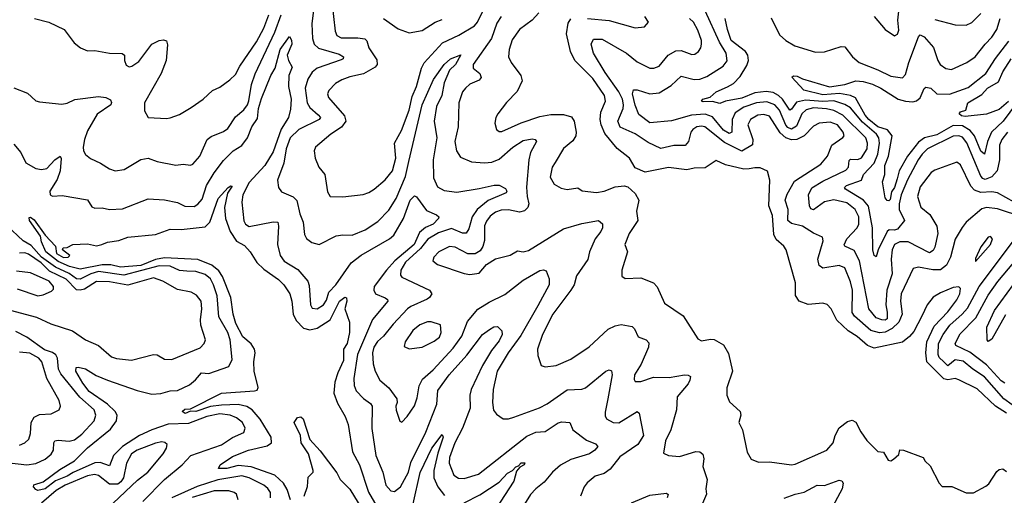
# Model space of a CAD drawing. Extents: x 1552033 to 1694788, y 811965 to 917215.
# Tile 295 of 632: x 1595156 to 1600512, y 903039 to 905628. Entities that reach past the tile are written whole.
import ezdxf

# ---------------------------------------------------------------- set-up
doc = ezdxf.new("R2010")
doc.units = 0

msp = doc.modelspace()

# ---------------------------------------------------------------- linework, layer by layer
at = {"layer": '0CON20XD'}
for points in [[(1596853.9, 905725), (1596872.2, 905565), (1596882, 905542), (1596905, 905529.4), (1596995, 905529.5), (1597033.4, 905523.4), (1597045, 905512.9), (1597055, 905474.3), (1597098.9, 905408.9), (1597100.8, 905385), (1597090.9, 905369.1), (1597026.3, 905333.7), (1596952.4, 905317.6), (1596909.6, 905300.4), (1596875, 905280), (1596837.9, 905242.1), (1596830.9, 905225), (1596835.5, 905205), (1596923.7, 905105), (1596930, 905075), (1596907.5, 905042.5), (1596849.5, 905005), (1596766.2, 904935), (1596758, 904915), (1596764.3, 904875), (1596784.5, 904824.5), (1596816.9, 904785), (1596831.2, 904691.2), (1596845, 904666), (1596915, 904663.8), (1597025, 904677.1), (1597055, 904686.5), (1597085, 904705.5), (1597145, 904756.4), (1597185.2, 904804.8), (1597202.5, 904875), (1597194.8, 904955), (1597215, 904992.5), (1597234.1, 905025), (1597274.8, 905135.2), (1597290.7, 905209.3), (1597315.6, 905265), (1597342, 905365), (1597356.9, 905393.1), (1597457.1, 905502.9), (1597545, 905544.2), (1597630, 905595), (1597646.1, 905615), (1597678.6, 905681.4)], [(1595125, 905257.5), (1595198.3, 905228.3), (1595245, 905186.7), (1595265, 905180), (1595385, 905168.8), (1595415, 905173.8), (1595455.6, 905194.4), (1595585, 905210.4), (1595625, 905204.4), (1595651.1, 905191.1), (1595656.7, 905176.7), (1595651.9, 905165), (1595577.1, 905112.9), (1595525, 905023.1), (1595508.4, 904975), (1595502.3, 904935), (1595504, 904914), (1595514.6, 904894.6), (1595542.4, 904872.4), (1595596.9, 904846.9), (1595645, 904815.6), (1595675, 904805.6), (1595725, 904813.3), (1595815, 904867.1), (1595855, 904874.4), (1595905, 904856.5), (1596005, 904836.9), (1596045, 904841.4), (1596085, 904835.7), (1596098.3, 904841.7), (1596135.7, 904884.3), (1596175.6, 904975), (1596197.3, 904992.7), (1596265, 905019.5), (1596288.6, 905035), (1596331.2, 905098.8), (1596375, 905137.3), (1596395, 905164.4), (1596403.6, 905186.4), (1596417.3, 905275), (1596437.5, 905332.5), (1596545, 905560.8), (1596579.3, 905655)], [(1595237.5, 905635), (1595315, 905614.2), (1595398.8, 905575), (1595452.6, 905502.6), (1595486.7, 905475), (1595525, 905458), (1595565, 905460.8), (1595645, 905446.7), (1595713.3, 905443.3), (1595726, 905435), (1595726, 905405), (1595735, 905380), (1595752.3, 905372.3), (1595766.2, 905375), (1595805, 905400.6), (1595875.8, 905495), (1595915, 905515.6), (1595938.6, 905518.6), (1595955, 905513.3), (1595960.8, 905490.8), (1595953.9, 905405), (1595925.9, 905335), (1595835.4, 905174.6), (1595835, 905132.5), (1595855.7, 905095.7), (1595955, 905090), (1595975.5, 905094.5), (1596025, 905111.9), (1596089.5, 905150.5), (1596155.4, 905194.6), (1596205, 905241.9), (1596245, 905260.9), (1596300.1, 905299.9), (1596329.8, 905330.3), (1596353.3, 905375), (1596445, 905506.9), (1596485, 905581.2), (1596511.7, 905655)], [(1596756.8, 905695), (1596744.8, 905605), (1596748.4, 905525), (1596759.2, 905495), (1596782.7, 905472.7), (1596895, 905439.7), (1596917.8, 905425), (1596916.7, 905415), (1596905, 905408.8), (1596775, 905364.7), (1596747.6, 905342.4), (1596723.2, 905305), (1596708.9, 905255), (1596720, 905175), (1596735, 905150.6), (1596780.9, 905110.9), (1596792.5, 905095), (1596786, 905085), (1596675, 905030.4), (1596627.7, 904985), (1596605.8, 904925), (1596593, 904847), (1596559.6, 904755), (1596564.2, 904714.2), (1596580.3, 904690.3), (1596645, 904664.5), (1596664.7, 904644.7), (1596680.6, 904570.6), (1596697.9, 904525), (1596705, 904458.8), (1596716.9, 904436.9), (1596745, 904414.4), (1596785, 904404.4), (1596878.3, 904451.7), (1596915, 904457.5), (1596965, 904455.6), (1597035, 904483.8), (1597105, 904530), (1597165, 904591.2), (1597205.2, 904655), (1597254.9, 904775), (1597274.2, 904855.8), (1597346.1, 905163.9), (1597407.8, 905302.2), (1597464.7, 905385), (1597500.6, 905415), (1597556.7, 905436.7), (1597527.1, 905385), (1597495, 905353.1), (1597465.9, 905284.1), (1597453, 905215), (1597424.2, 905155), (1597411.9, 905075), (1597425.9, 904985), (1597406.5, 904865), (1597407.8, 904767.8), (1597429.1, 904719.1), (1597465, 904697.7), (1597535, 904689.7), (1597655, 904710), (1597737.3, 904727.3), (1597765, 904727.3), (1597799.6, 904709.6), (1597806.4, 904695), (1597802.2, 904685), (1597705, 904643.1), (1597645, 904595.2), (1597618.3, 904555), (1597600.2, 904489.8), (1597585, 904465.3), (1597565, 904465.2), (1597505, 904491.5), (1597435, 904467.8), (1597376.3, 904433.7), (1597336.7, 904383.2), (1597255, 904308.4), (1597230.5, 904265), (1597227.9, 904237.9), (1597235, 904225.6), (1597385, 904156.1), (1597398.2, 904135), (1597385.5, 904115), (1597372.9, 904107.1), (1597285, 904067.7), (1597266.7, 904053.3), (1597188.7, 903971.3), (1597135.2, 903904.8), (1597103.5, 903876.5), (1597083.6, 903845), (1597076.5, 903815), (1597078.4, 903755), (1597089.3, 903715), (1597115, 903665.6), (1597165, 903624.4), (1597207.9, 903565), (1597210, 903545), (1597201.8, 903525), (1597205, 903502.5), (1597225, 903442.5), (1597235, 903437.5), (1597265, 903468.8), (1597305, 903526), (1597319.5, 903570.5), (1597329.7, 903635), (1597348.5, 903671.5), (1597405, 903722), (1597515, 903840.9), (1597561.9, 903905), (1597591.9, 903985), (1597648.3, 904051.7), (1597709.8, 904090.2), (1597795, 904132), (1597895, 904210.3), (1597985, 904261.9), (1598005, 904265.7), (1598020.3, 904260.3), (1598037.4, 904217.4), (1598037.5, 904185), (1597975, 904071.1), (1597881.8, 903908.2), (1597813.3, 903815), (1597754.1, 903715), (1597732.9, 903615), (1597728.6, 903545), (1597733.2, 903503.2), (1597750.3, 903480.3), (1597785.9, 903455.9), (1597815, 903455.7), (1597845, 903464.4), (1597984, 903516), (1598025, 903537.5), (1598135, 903613.8), (1598215, 903617.5), (1598235, 903624.4), (1598345, 903715.6), (1598362.7, 903722.7), (1598376.2, 903716.2), (1598380, 903695), (1598356, 903564), (1598342.1, 903492.1), (1598341.8, 903471.8), (1598349.2, 903455), (1598385, 903435.5), (1598415, 903433.8), (1598515.6, 903495.6), (1598525.4, 903485.4), (1598550, 903365), (1598518.8, 903315), (1598421.7, 903248.3), (1598369.4, 903180.6), (1598335, 903158.5), (1598287.5, 903142.5), (1598243.6, 903106.4), (1598227.1, 903085), (1598207.1, 903035)], [(1597980.6, 905665), (1597943.3, 905625), (1597874.5, 905575), (1597835, 905518.8), (1597818.5, 905465), (1597815.7, 905425), (1597830.6, 905395), (1597881.9, 905325), (1597889.2, 905295), (1597862.6, 905237.4), (1597805, 905177.5), (1597758.1, 905115), (1597746.7, 905095), (1597741.1, 905065), (1597750.9, 905030.9), (1597765, 905020), (1597778.8, 905018.8), (1597885, 905067.3), (1597985, 905101.6), (1598045, 905111.8), (1598115, 905112.1), (1598158.9, 905098.9), (1598173.5, 905075), (1598183.6, 905015), (1598181.5, 904995), (1598165, 904968.6), (1598115, 904927.1), (1598068.5, 904851.5), (1598053.5, 904825), (1598041.3, 904771.3), (1598063, 904733), (1598101.3, 904711.3), (1598134.5, 904704.5), (1598192.5, 904712.5), (1598215.8, 904695.8), (1598295, 904687.5), (1598335, 904694.5), (1598395, 904717.5), (1598445, 904723.3), (1598465, 904717.8), (1598505, 904682.3), (1598524.7, 904645), (1598512.2, 904585), (1598518.5, 904535), (1598472.2, 904465), (1598448.1, 904405), (1598462.2, 904365), (1598431.9, 904265), (1598431.9, 904231.9), (1598449.5, 904219.5), (1598535, 904222.9), (1598605, 904195.6), (1598624.6, 904174.6), (1598664.5, 904084.5), (1598765.3, 904015.3), (1598845, 903890), (1598865, 903879.2), (1598915, 903889.2), (1598935, 903887.5), (1598985, 903858), (1599011.9, 903811.9), (1599033.6, 903715), (1599003.8, 903625), (1599003.3, 903585), (1599018.5, 903548.5), (1599076, 903495), (1599079.2, 903475), (1599068.8, 903435), (1599088.8, 903395), (1599113.6, 903273.6), (1599135.6, 903235.6), (1599175, 903220), (1599235, 903220.5), (1599355, 903204.2), (1599375, 903208.6), (1599548, 903285), (1599581.1, 903325), (1599592.1, 903365), (1599614, 903406), (1599658.9, 903441.1), (1599685, 903448.9), (1599705, 903438), (1599731.8, 903385), (1599765, 903337.5), (1599825, 903277.5), (1599855, 903273.3), (1599881.2, 903231.2), (1599895, 903226.7), (1599910, 903235), (1599938, 903262), (1599943.8, 903286.2), (1599965, 903285.6), (1600072, 903245), (1600082, 903225), (1600108.9, 903198.9), (1600158.8, 903105), (1600175, 903087.8), (1600227.4, 903087.4), (1600305, 903052.5), (1600345, 903053.1), (1600411.5, 903088.5), (1600427.7, 903102.3), (1600471.8, 903168.2), (1600485, 903179.6), (1600505, 903184), (1600525, 903168.2)], [(1600565.6, 904635.6), (1600475, 904686.2), (1600445, 904691.5), (1600385, 904687.3), (1600349.5, 904699.5), (1600331.2, 904721.2), (1600275, 904838.6), (1600255, 904853.1), (1600135, 904809.5), (1600115, 904795.5), (1600055, 904718.1), (1600039.6, 904665), (1600057.9, 904607.9), (1600106.9, 904566.9), (1600144.8, 904504.8), (1600150.7, 904465), (1600135, 904390), (1600125, 904371.1), (1600105, 904359.6), (1599989.5, 904419.5), (1599945, 904419), (1599915, 904403.8), (1599902.7, 904375), (1599897.5, 904325), (1599902.8, 904245), (1599873, 904155), (1599868.8, 904075), (1599875.8, 904035.8), (1599875, 903999.4), (1599865, 903992.8), (1599845.9, 903994.1), (1599815, 904005.3), (1599775.3, 904055), (1599725.6, 904315), (1599695, 904371.1), (1599645, 904394.5), (1599641.7, 904401.7), (1599655.3, 904435), (1599711.6, 904495), (1599721.9, 904515), (1599721, 904555), (1599701.4, 904595), (1599655, 904630.4), (1599585, 904648), (1599533.8, 904636.2), (1599475, 904593.5), (1599459.3, 904599.3), (1599453.3, 904615), (1599447.3, 904675), (1599465, 904712.7), (1599525, 904749.4), (1599650.5, 904809.5), (1599664.2, 904825), (1599668.3, 904861.8), (1599675, 904869.6), (1599715, 904866.2), (1599735, 904875.3), (1599766.7, 904925), (1599768.8, 904955), (1599758.5, 904985), (1599635, 905108.8), (1599585, 905134.2), (1599545, 905142.7), (1599475, 905148.4), (1599435, 905137.5), (1599411.7, 905115), (1599382, 905048), (1599355, 905033), (1599335, 905041.5), (1599324.2, 905054.3), (1599290.3, 905135), (1599265, 905163.8), (1599220.6, 905180.6), (1599164.3, 905175.7), (1599095, 905152.4), (1599048.7, 905121.3), (1599033, 905085), (1599029.6, 905015), (1599015, 905008.1), (1598985, 905026.3), (1598925, 905098.6), (1598885, 905113), (1598811.4, 905108.6), (1598702.4, 905077.6), (1598585, 905066), (1598525, 905111.5), (1598505, 905162.5), (1598490.4, 905225), (1598495, 905245.8), (1598515, 905246.4), (1598585, 905225.2), (1598635, 905230.7), (1598701, 905269), (1598755, 905320.6), (1598825, 905301.9), (1598856.2, 905305), (1598895, 905318.7), (1598982.5, 905375), (1599005.3, 905404.7), (1598998.8, 905445), (1598962.8, 905505), (1598885, 905675.9)], [(1599804.2, 905645), (1599864.1, 905574.1), (1599915, 905540), (1599930.7, 905549.3), (1599938.5, 905571.5), (1599933.5, 905625), (1599938.9, 905675)], [(1600135, 905629.1), (1600245, 905599.5), (1600305, 905599.1), (1600336.4, 905613.6), (1600385, 905662.5)], [(1597135, 905634.3), (1597215, 905578.6), (1597275, 905557.1), (1597345, 905569.2), (1597415.9, 905614.1), (1597455, 905628.2)], [(1597774.7, 905645), (1597751.5, 905608.5), (1597722.8, 905525), (1597622.7, 905385), (1597623.4, 905363.4), (1597659.1, 905335), (1597666.4, 905313.6), (1597655, 905298.8), (1597605, 905277.3), (1597581.1, 905255)], [(1600525, 903487), (1600465.1, 903525.1), (1600365, 903618.9), (1600265, 903668), (1600245, 903674.7), (1600205, 903668), (1600183.1, 903673.1), (1600091.3, 903765), (1600084.8, 903815), (1600090.4, 903875), (1600130.7, 903959.3), (1600205, 904037.1), (1600255, 904103.6), (1600270.4, 904135), (1600274, 904165), (1600265, 904174), (1600235, 904170), (1600165, 904141.2), (1600125, 904117.1), (1600092.3, 904075), (1600063.8, 904015), (1600020, 903930), (1599997.1, 903902.9), (1599957.9, 903872.1), (1599805, 903840), (1599767.9, 903855), (1599712.7, 903902.7), (1599663.8, 903933.8), (1599602.1, 903992.1), (1599570.8, 904055), (1599548.3, 904078.3), (1599525, 904085.8), (1599445, 904077.8), (1599397.5, 904095), (1599377.2, 904127.2), (1599376.4, 904196.4), (1599326.4, 904375), (1599313.1, 904395), (1599271, 904431), (1599259, 904459), (1599251.6, 904561.6), (1599231.2, 904615), (1599236.9, 904755), (1599224.1, 904804.1), (1599185, 904821.5), (1599155, 904822.5), (1599124.7, 904815.3), (1599095, 904814.6), (1598995, 904837.3), (1598945, 904861.1), (1598885, 904822.3), (1598825, 904819.1), (1598785, 904810), (1598685, 904823.5), (1598558, 904798), (1598505, 904822.2), (1598473.3, 904875), (1598407.2, 904927.2), (1598339.4, 905009.4), (1598319.6, 905055), (1598314.4, 905085), (1598318.2, 905125), (1598342.5, 905185), (1598338.2, 905215), (1598275, 905308.2), (1598176.2, 905405), (1598152.5, 905455), (1598131.4, 905551.4), (1598140, 905610), (1598155, 905631.8)], [(1598245.9, 905634.1), (1598363.2, 905623.2), (1598505, 905583.3), (1598555, 905588.8), (1598576.7, 905615), (1598556.2, 905645)], [(1600612.7, 904552.8), (1600475, 904599.3), (1600415, 904605.2), (1600390.7, 904599.3), (1600304.5, 904525.5), (1600282.7, 904497.3), (1600245, 904432.5), (1600220, 904335), (1600197.6, 904292.4), (1600165, 904267.1), (1600124.2, 904265.8), (1600045, 904281.5), (1600016.4, 904273.6), (1599951.9, 904135), (1599948.6, 904095), (1599956.2, 904025), (1599938.3, 903981.7), (1599902.2, 903947.8), (1599865, 903928), (1599834, 903924), (1599787, 903937), (1599697.8, 904015), (1599684.6, 904034.6), (1599686.5, 904155), (1599675, 904201.4), (1599645, 904277.3), (1599615, 904289.7), (1599525.4, 904275.4), (1599505, 904289.2), (1599498.9, 904325), (1599526.5, 904425), (1599524.3, 904444.3), (1599475, 904466.5), (1599415, 904503.7), (1599355, 904519.3), (1599334.5, 904534.5), (1599337, 904595), (1599321, 904645), (1599331, 904679), (1599371.7, 904748.3), (1599515, 904840.9), (1599550, 904885), (1599574.2, 904945.7), (1599635, 904986), (1599640.6, 904995), (1599635.4, 905015), (1599605, 905055.7), (1599565, 905070.9), (1599505, 905064.1), (1599475, 905048.2), (1599423.5, 904996.5), (1599383.4, 904976.6), (1599355, 904973.2), (1599324.4, 904984.4), (1599292.4, 905012.4), (1599235, 905102.2), (1599205, 905111.6), (1599171.8, 905108.2), (1599132.3, 905085), (1599116.5, 905055), (1599143.8, 904975), (1599142.7, 904947.3), (1599085, 904911.6), (1598990, 904960), (1598884.1, 905044.1), (1598865, 905049), (1598840, 905045), (1598818.8, 905031.2), (1598806.9, 905015), (1598795.3, 904965), (1598777.3, 904942.7), (1598715, 904943.9), (1598645, 904927.5), (1598575, 904959.1), (1598505, 905007.2), (1598422.8, 905042.8), (1598411.1, 905075), (1598439.2, 905145), (1598441.7, 905165), (1598435.2, 905195), (1598415, 905235.3), (1598341.1, 905341.1), (1598278.2, 905445), (1598264.6, 905495), (1598278.3, 905521.7), (1598325, 905521.8), (1598456.5, 905445), (1598515, 905398.2), (1598585, 905363.8), (1598606.7, 905363.3), (1598635, 905374.5), (1598684.8, 905435.2), (1598725, 905457.8), (1598755, 905460.6), (1598812.2, 905437.8), (1598829.5, 905440.5), (1598848.9, 905455), (1598862.5, 905475), (1598865.4, 905494.6), (1598864.6, 905515), (1598845, 905570.8), (1598821.8, 905615), (1598800, 905635)], [(1600529.1, 905015), (1600498.2, 904975), (1600485.7, 904945), (1600485.9, 904865), (1600473.4, 904805), (1600445, 904772), (1600408.1, 904758.1), (1600395, 904762.9), (1600385, 904776.4), (1600308.2, 904958.2), (1600285, 904988.1), (1600265, 904996.1), (1600235, 904994.3), (1600095, 904925.2), (1600065, 904896.8), (1600044.6, 904865.4), (1599985, 904755.9), (1599951.1, 904675), (1599940.5, 904625), (1599941, 904595), (1599970, 904535), (1599931.9, 904488.1), (1599915, 904482.6), (1599885.7, 904484.3), (1599875.2, 904474.8), (1599826.9, 904375), (1599815, 904336.7), (1599805, 904344), (1599797.1, 904375), (1599794.8, 904495), (1599772.9, 904612.9), (1599746.4, 904645), (1599649.4, 904705), (1599643.5, 904715), (1599654.3, 904725), (1599736.2, 904753.8), (1599747.3, 904785), (1599805, 904846.9), (1599823.8, 904896.2), (1599833, 904955), (1599829.5, 904985), (1599817.2, 905005), (1599740.5, 905070.5), (1599675, 905147.9), (1599645.8, 905165.8), (1599585.7, 905185.7), (1599525, 905182), (1599430.2, 905189.7), (1599381.8, 905178.2), (1599355, 905140.4), (1599345, 905136.2), (1599305.1, 905195.1), (1599285, 905214.8), (1599255, 905231.6), (1599217.9, 905237.9), (1599155, 905230), (1599085, 905200.8), (1598996, 905184), (1598965, 905171.2), (1598925, 905183.5), (1598875, 905180.6), (1598866.2, 905185), (1598872, 905195), (1598912.8, 905207.2), (1598944.4, 905235), (1599007, 905263), (1599038.8, 905281.2), (1599075, 905319.2), (1599111.5, 905378.5), (1599121, 905405), (1599117.7, 905435), (1599104.5, 905454.5), (1599027.5, 905515), (1599006.7, 905575), (1598993.3, 905635)], [(1599245, 905638), (1599289.2, 905545), (1599323.5, 905515), (1599372.9, 905485), (1599485, 905451.1), (1599535, 905453.5), (1599625, 905482.5), (1599645, 905480), (1599687.5, 905425), (1599722.9, 905395), (1599825, 905355.3), (1599895, 905320), (1599959.1, 905310.9), (1599975, 905329.2), (1599992.4, 905395), (1600045, 905534.2), (1600054.5, 905545.5), (1600077.1, 905535), (1600126.8, 905476.8), (1600150.9, 905405), (1600163.3, 905385), (1600195, 905361.5), (1600225, 905357.3), (1600308.1, 905395), (1600354.5, 905425), (1600407.5, 905495), (1600445, 905532.9), (1600471.6, 905575), (1600490.2, 905635)], [(1595125, 904950), (1595161.9, 904905), (1595189.4, 904849.4), (1595245, 904817.1), (1595275, 904813.1), (1595305, 904818.9), (1595346.9, 904865), (1595377.5, 904885), (1595382.3, 904872.3), (1595376.7, 904805), (1595361.2, 904758.8), (1595321.1, 904695), (1595322, 904675), (1595335, 904667.5), (1595388.3, 904671.7), (1595525, 904647.8), (1595549.8, 904609.8), (1595565, 904601.8), (1595605, 904604.5), (1595645, 904595.5), (1595715, 904598.2), (1595855, 904653.3), (1595945, 904647.1), (1596015, 904632.7), (1596055, 904612.5), (1596105, 904610.7), (1596125, 904623.6), (1596148.7, 904651.3), (1596172, 904725), (1596214.4, 904795), (1596265, 904862.1), (1596318.1, 904915), (1596365, 904943.2), (1596396.1, 904985), (1596419, 905045), (1596449.7, 905090.3), (1596456.3, 905145), (1596471.4, 905198.6), (1596523.1, 905325), (1596546.1, 905365), (1596573.8, 905465), (1596625, 905536.2), (1596635, 905516.7), (1596636.7, 905495), (1596612.1, 905435), (1596618.9, 905405), (1596638.7, 905368.7), (1596620, 905325), (1596619.3, 905265), (1596633.3, 905195), (1596628.9, 905141.1), (1596618.2, 905095), (1596578.6, 905031.4), (1596535, 904908.7), (1596490, 904835), (1596405, 904742.4), (1596371.2, 904675), (1596364.3, 904634.3), (1596375, 904533.8), (1596384.4, 904515), (1596405, 904502.4), (1596535, 904528.2), (1596560, 904525), (1596564.5, 904504.5), (1596559.6, 904405), (1596573.8, 904345), (1596594.4, 904314.4), (1596668.6, 904268.6), (1596723.9, 904205), (1596731.1, 904181.1), (1596739.2, 904075), (1596747.5, 904057.5), (1596775, 904054.7), (1596808.7, 904075), (1596825, 904101.4), (1596838.4, 904145), (1596875.8, 904185), (1596959.1, 904305), (1597013.2, 904346.8), (1597168.5, 904435), (1597190.9, 904455), (1597244.1, 904545), (1597281.1, 904645), (1597305, 904668.8), (1597315, 904663.3), (1597369.8, 904589.8), (1597423.8, 904565), (1597436, 904555), (1597434.2, 904545), (1597406.2, 904515), (1597363.1, 904496.9), (1597330.5, 904469.5), (1597301.5, 904405), (1597197.3, 904315), (1597151.5, 904265), (1597085.3, 904175), (1597082.7, 904155), (1597092.5, 904135), (1597144.7, 904114.7), (1597157.1, 904105), (1597159.4, 904095), (1597074.8, 903995.2), (1596993.5, 903805), (1596974.2, 903675), (1596976.7, 903636.7), (1596987.6, 903607.6), (1597026.8, 903566.8), (1597065, 903538.5), (1597073.2, 903525), (1597072.5, 903402.5), (1597093.1, 903255), (1597132.7, 903165), (1597148.2, 903095), (1597175, 903062.9), (1597195, 903060.6), (1597228.8, 903085), (1597271.6, 903165), (1597285, 903217.5), (1597365, 903383.5), (1597424.8, 903535), (1597431, 903609), (1597492.5, 903695), (1597588.4, 903801.6), (1597673.3, 903915), (1597712.5, 903942.5), (1597735, 903955.6), (1597755, 903957.5), (1597780, 903935), (1597781.4, 903915), (1597765, 903879.4), (1597723.1, 903826.9), (1597674.8, 903745.2), (1597611.9, 903615), (1597605.2, 903585), (1597606.1, 903513.9), (1597565.2, 903405), (1597524.4, 903325), (1597494.3, 903245), (1597493.3, 903213.3), (1597518, 903148), (1597542.8, 903132.8), (1597575, 903130.4), (1597652.9, 903155), (1597915, 903360.5), (1597965, 903381.9), (1598015, 903387.2), (1598085, 903432.9), (1598105, 903439.5), (1598150, 903435), (1598165.6, 903395.6), (1598239.7, 903339.7), (1598288.4, 903318.4), (1598300.8, 903305), (1598285.7, 903285), (1598255.7, 903265), (1598155, 903234.5), (1598097.7, 903202.3), (1598054.6, 903165), (1598009.5, 903110.5), (1597963.3, 903075), (1597935, 903044.3), (1597875, 902946.7)], [(1600615, 905221.8), (1600505.6, 905075), (1600443.6, 905016.4), (1600421, 904965), (1600405, 904895.8), (1600385, 904912.5), (1600351, 904995), (1600326.5, 905025), (1600285, 905050.2), (1600235, 905051.7), (1600145, 905001.4), (1600078.8, 904985), (1600045, 904961.2), (1599986, 904885), (1599940.4, 904805), (1599929, 904761), (1599915.5, 904715), (1599899.4, 904690.6), (1599890.8, 904649.2), (1599885, 904641.2), (1599875, 904644.5), (1599865, 904658.9), (1599849, 904745), (1599862, 904785), (1599861.7, 904835), (1599881.8, 904885), (1599902.3, 904995), (1599877.6, 905027.6), (1599825, 905044.9), (1599774.7, 905085), (1599755, 905108.3), (1599702.5, 905202.5), (1599675, 905215.2), (1599616, 905226), (1599525, 905219.7), (1599422.5, 905245), (1599356.7, 905315), (1599365, 905323.3), (1599385, 905320), (1599415, 905305.8), (1599562.1, 905262.1), (1599645, 905274.6), (1599704.8, 905295.2), (1599745, 905291.4), (1599795, 905276.5), (1599841.1, 905255), (1599935, 905196.3), (1599975, 905184.3), (1600015, 905181.2), (1600035, 905186.5), (1600055, 905202.1), (1600076.4, 905253.6), (1600085, 905261.5), (1600113.1, 905255), (1600145, 905224.5), (1600215, 905222.8), (1600315, 905259.2), (1600412.7, 905335), (1600464.1, 905415.9), (1600538, 905512)], [(1600535, 905182.8), (1600485, 905139), (1600415, 905113.5), (1600300.4, 905100.4), (1600279.2, 905105), (1600266.2, 905115), (1600275, 905126), (1600302.5, 905135), (1600314, 905175), (1600389.8, 905220.2), (1600420.6, 905255), (1600480.4, 905289.6), (1600505, 905344.5), (1600549.8, 905415)], [(1597581.1, 905255), (1597565.4, 905234.6), (1597544.5, 905175), (1597540.8, 905045), (1597524.4, 904965), (1597533.3, 904913.3), (1597555, 904880), (1597615, 904854.6), (1597685, 904848.5), (1597725, 904851.8), (1597765, 904868.2), (1597838.8, 904935), (1597895, 904970), (1597945, 904978.9), (1597960.8, 904975), (1597967.8, 904965), (1597935.9, 904905), (1597926.8, 904865), (1597913.3, 904716.7), (1597916.2, 904665), (1597926.7, 904625), (1597920.4, 904605), (1597902.1, 904587.9), (1597875, 904580), (1597815, 904593.6), (1597775, 904591.1), (1597745, 904579.5), (1597715, 904558), (1597695, 904532.2), (1597685, 904506.2), (1597684.5, 904425.5), (1597676.7, 904393.3), (1597660.9, 904369.1), (1597635, 904352.9), (1597595, 904353.5), (1597525, 904389.6), (1597495, 904393.8), (1597437.1, 904365), (1597409.4, 904335), (1597404.2, 904315), (1597430, 904295), (1597573.9, 904246.1), (1597605, 904241.4), (1597655, 904248.8), (1597696.2, 904295), (1597744.3, 904325.7), (1597825, 904346.9), (1597865, 904369.2), (1597895, 904364.5), (1597925, 904371.2), (1598115, 904488.8), (1598215, 904518.4), (1598305, 904534.3), (1598327, 904517), (1598327.1, 904495), (1598318.6, 904475), (1598286.4, 904435), (1598255.6, 904365), (1598247.8, 904322.2), (1598185.4, 904234.6), (1598172.2, 904185), (1598155, 904155.8), (1598056.9, 904025), (1598000.5, 903915), (1597974.1, 903834.1), (1597975, 903800), (1597992.5, 903745), (1598015, 903739.2), (1598075, 903745.5), (1598155, 903779.6), (1598255, 903846.4), (1598357.3, 903942.8), (1598395, 903962.3), (1598428.6, 903968.6), (1598487.5, 903957.5), (1598500.5, 903945), (1598521.3, 903901.3), (1598564.6, 903884.6), (1598578.2, 903868.2), (1598576.2, 903845), (1598537.4, 903752.6), (1598500.9, 903695), (1598498.6, 903668.6), (1598505, 903658), (1598535, 903657.7), (1598605, 903682.1), (1598689.9, 903680.1), (1598772.5, 903695), (1598793.3, 903693.3), (1598806.2, 903685), (1598801.9, 903665), (1598792.5, 903645), (1598732.9, 903575), (1598730, 903505), (1598697.6, 903395), (1598669.6, 903335), (1598658.3, 903268.3), (1598685, 903255.6), (1598745, 903250.4), (1598835, 903277.3), (1598856.5, 903276.5), (1598872.2, 903262.2), (1598877.9, 903237.9), (1598872.7, 903195), (1598895.6, 903125), (1598888.6, 903075), (1598893.1, 903045), (1598871.5, 902995)], [(1596125, 904322.1), (1595945, 904330.9), (1595895, 904322.9), (1595815, 904290.2), (1595705, 904280.2), (1595653, 904293), (1595605, 904293.8), (1595485, 904270.4), (1595427.8, 904285), (1595365, 904311.4), (1595298.8, 904365), (1595275, 904418.8), (1595269.6, 904449.6), (1595210.6, 904535), (1595208.8, 904551.2), (1595215, 904554), (1595235, 904539.4), (1595295.4, 904455.4), (1595352, 904395), (1595356.7, 904355), (1595395, 904333.1), (1595420, 904335), (1595430, 904345), (1595390, 904375), (1595393, 904387), (1595415, 904387.5), (1595446.4, 904403.6), (1595525, 904408.5), (1595575, 904396.9), (1595603.6, 904403.6), (1595635, 904417.8), (1595695, 904425.8), (1595745, 904444.3), (1595895, 904459.1), (1595975, 904488.2), (1596035, 904485.9), (1596165, 904499.6), (1596190.8, 904525), (1596235.3, 904655), (1596291.4, 904715), (1596305, 904724), (1596311.7, 904721.7), (1596286.5, 904683.5), (1596270.9, 904605), (1596276.2, 904545), (1596300.7, 904475), (1596335, 904422.9), (1596378.6, 904398.6), (1596410.5, 904365), (1596445.6, 904305.6), (1596485, 904269.6), (1596565, 904214.7), (1596593.3, 904185), (1596625.4, 904135), (1596637.4, 904095), (1596644.2, 904025), (1596659.8, 903989.8), (1596699.8, 903949.8), (1596735, 903940.6), (1596775, 903949.7), (1596845.7, 903994.3), (1596895.4, 904095), (1596925, 904117.5), (1596934, 904114), (1596935.6, 904095), (1596925.5, 904055), (1596951.3, 903981.3), (1596950.8, 903925), (1596938.7, 903865), (1596918.5, 903835), (1596917.1, 903772.9), (1596886.2, 903705), (1596871.4, 903655), (1596864.7, 903595), (1596885, 903540), (1596927.4, 903467.4), (1596944, 903425), (1596966.1, 903276.1), (1597004.4, 903204.4), (1597054.7, 903055.3), (1597098.9, 902978.9)], [(1595825.6, 903005), (1595944.7, 903125), (1596040.7, 903205), (1596087.9, 903255), (1596255, 903314.2), (1596315, 903352.9), (1596375, 903381.1), (1596382.9, 903405), (1596369.2, 903435), (1596335, 903460.7), (1596301.9, 903475), (1596245, 903482.6), (1596175, 903467.6), (1596075, 903430.7), (1595965, 903426.8), (1595875, 903395.9), (1595808.4, 903365), (1595715.4, 903305), (1595667.3, 903255), (1595645, 903199.1), (1595595, 903218.1), (1595565, 903215.4), (1595447, 903163), (1595415, 903142.4), (1595352, 903118), (1595295, 903074.8), (1595255.6, 903065.6), (1595245, 903070.8), (1595232, 903085), (1595233.6, 903096.4), (1595285, 903112.9), (1595375, 903179.2), (1595455, 903227.1), (1595525, 903298.2), (1595651, 903399), (1595682.6, 903445), (1595686.5, 903475), (1595676.6, 903495), (1595634.5, 903534.5), (1595535, 903603.3), (1595500.1, 903650.1), (1595461.1, 903715), (1595463.8, 903735), (1595475, 903737.5), (1595515, 903726.7), (1595571.9, 903691.9), (1595634.2, 903665), (1595795, 903608.8), (1595875, 903589.7), (1595925, 903592.5), (1595975, 903607.2), (1596015, 903609.2), (1596079.9, 903640.1), (1596112.8, 903667.2), (1596145, 903705.3), (1596185, 903702.8), (1596295, 903740.8), (1596312.4, 903777.6), (1596301.9, 903885), (1596288.4, 903925), (1596240.6, 904010.6), (1596229.8, 904125), (1596211.2, 904185), (1596195, 904217.1), (1596165, 904241.9), (1596115, 904258.1), (1596065, 904260), (1596025, 904263), (1595975, 904285.7), (1595915, 904288.2), (1595722.6, 904237.4), (1595585, 904256.6), (1595542.9, 904245), (1595485, 904215.4), (1595465, 904216.9), (1595425.7, 904245.7), (1595350.5, 904280.5), (1595275, 904335.9), (1595219, 904399), (1595174.9, 904424.9), (1595087.3, 904507.3)], [(1600555, 903531.9), (1600509.1, 903565), (1600405, 903683.1), (1600342, 903725), (1600289.6, 903769.6), (1600245, 903776.5), (1600205, 903743.1), (1600183, 903765), (1600159, 903789), (1600153, 903805), (1600153.9, 903865), (1600179.1, 903915), (1600215.6, 903965), (1600283.8, 904025), (1600311.7, 904058.3), (1600375.2, 904175), (1600568.8, 904431.2)], [(1600355, 904312.5), (1600438.1, 904405), (1600447.5, 904435), (1600438, 904448), (1600425, 904443.8), (1600385, 904391.2), (1600355, 904327.5), (1600355, 904312.5)], [(1600515, 903649.4), (1600495, 903661.8), (1600415, 903749.8), (1600325, 903818.4), (1600248.6, 903855), (1600244.5, 903865), (1600271.7, 903918.3), (1600358.5, 904005), (1600425, 904129.3), (1600477, 904203), (1600622.9, 904375)], [(1595105, 904046.7), (1595248.5, 904008.5), (1595325, 903972), (1595443.8, 903933.8), (1595515, 903885.4), (1595584.3, 903854.3), (1595655, 903793.1), (1595683.9, 903783.9), (1595765, 903775.6), (1595885, 903805.7), (1595905, 903802.9), (1595945, 903779.4), (1595985, 903777.5), (1596137.4, 903842.6), (1596160.6, 903865), (1596166.5, 903885), (1596142.5, 903965), (1596139.7, 903995), (1596146.4, 904055), (1596143.9, 904095), (1596118.5, 904128.5), (1596090, 904145), (1596015, 904159.1), (1595935, 904204.7), (1595885, 904222.1), (1595745, 904182.8), (1595645, 904201.7), (1595575, 904202.5), (1595509.5, 904160.5), (1595485, 904155.2), (1595465, 904158.3), (1595408.8, 904215), (1595318.4, 904258.4), (1595273.2, 904305), (1595205, 904352.6), (1595185, 904359.1), (1595155, 904357.6)], [(1596630.2, 903015), (1596610.9, 903070.9), (1596591.9, 903105), (1596545, 903149.2), (1596414.8, 903194.8), (1596345, 903202.2), (1596283.3, 903185), (1596238.8, 903185), (1596247.5, 903205), (1596315, 903250.8), (1596402, 903285), (1596502.4, 903307.6), (1596527.1, 903325), (1596523.6, 903355), (1596465, 903454.1), (1596420.2, 903505), (1596392.8, 903522.8), (1596345, 903533.3), (1596255, 903530.4), (1596195, 903522.4), (1596115, 903494.8), (1596085, 903496.7), (1596056.7, 903485), (1596040, 903495), (1596055, 903507.1), (1596085, 903509.2), (1596253.8, 903595), (1596433.1, 903606.9), (1596447.7, 903612.3), (1596454.2, 903625.8), (1596431.6, 903715), (1596430.3, 903765), (1596437.1, 903815), (1596433.3, 903835), (1596415, 903864.3), (1596370.9, 903900.9), (1596332.9, 903975), (1596318.4, 904025), (1596305.6, 904115), (1596259.8, 904229.8), (1596240.1, 904260.1), (1596201.6, 904291.6), (1596125, 904322.1)], [(1595143.4, 904163.4), (1595255, 904125.5), (1595285, 904131.1), (1595329.3, 904150.7), (1595339.5, 904160.5), (1595341.1, 904175), (1595316.4, 904205), (1595215, 904250.9), (1595139.4, 904259.4)], [(1600518.6, 904021.4), (1600445, 903889.2), (1600425, 903876), (1600418.6, 903885), (1600417.5, 903955), (1600459.4, 904045), (1600562.9, 904187.1)], [(1597275, 903836.9), (1597345, 903844.6), (1597411.3, 903878.7), (1597439.4, 903900.6), (1597450, 903925), (1597445, 903966.7), (1597395, 903983.1), (1597375, 903983.2), (1597332.3, 903967.7), (1597295, 903937.1), (1597253.3, 903875), (1597248.8, 903848.8), (1597275, 903836.9)], [(1595085, 903218.3), (1595195, 903205.3), (1595245, 903212.2), (1595295, 903236.7), (1595327.5, 903262.5), (1595340, 903285), (1595342.2, 903325), (1595348.1, 903335), (1595365, 903340), (1595425, 903333.9), (1595455, 903341.2), (1595495, 903371.4), (1595560.9, 903445), (1595570.9, 903475), (1595561.8, 903505), (1595483, 903573), (1595380.5, 903700.5), (1595368.3, 903725), (1595362.3, 903785), (1595353.8, 903803.8), (1595335, 903816.7), (1595291, 903831), (1595195, 903899.5), (1595135, 903930)], [(1595155, 903312.9), (1595184.2, 903325), (1595205.6, 903345), (1595214.5, 903375), (1595218.8, 903435), (1595235, 903463.6), (1595265, 903478.5), (1595327, 903483), (1595371.2, 903505), (1595378.6, 903525), (1595371.5, 903555), (1595304.5, 903674.5), (1595277.5, 903765), (1595261.3, 903785), (1595212.3, 903812.3), (1595155, 903818.3)], [(1596703.1, 903035), (1596722.1, 903087.9), (1596725, 903137.5), (1596752.5, 903165), (1596753.8, 903175), (1596726.7, 903265), (1596688.5, 903325), (1596683.6, 903365), (1596649.4, 903435), (1596667.6, 903462.4), (1596685, 903465.5), (1596697.8, 903455), (1596735, 903342), (1596790.6, 903280.6), (1596881.1, 903161.1), (1596900, 903125), (1596952.6, 903072.6), (1597043.5, 902923.5)], [(1597296.7, 902993.3), (1597335, 903163.8), (1597399.3, 903295), (1597455, 903370), (1597460, 903355), (1597430.9, 903269.1), (1597408.8, 903175), (1597410.2, 903135), (1597430.8, 903085), (1597467.9, 903037.9)], [(1595665, 902996.1), (1595797.9, 903122.1), (1595853.1, 903165), (1595936.7, 903265), (1595954.2, 903295), (1595958, 903315), (1595946.4, 903326.4), (1595930.3, 903329.7), (1595895, 903323.3), (1595795, 903284.6), (1595765, 903265.4), (1595736.7, 903213.3), (1595721.9, 903135), (1595707.5, 903112.5), (1595689.6, 903100.4), (1595645, 903099.6), (1595585, 903147.6), (1595562.6, 903152.6), (1595525, 903145.5), (1595404.7, 903095), (1595355, 903065.4), (1595275, 902995.7)], [(1597575, 902998.5), (1597659.1, 903040.9), (1597765, 903111.5), (1597810.8, 903159.2), (1597837.5, 903175), (1597855, 903194), (1597870.5, 903199.5), (1597884.4, 903215.6), (1597904, 903216), (1597900.6, 903205), (1597877.4, 903192.6), (1597859.3, 903170.7), (1597843.6, 903116.4), (1597746.1, 902965)], [(1596521.6, 903025), (1596521.6, 903055), (1596506.9, 903076.9), (1596485, 903093.6), (1596405, 903134.8), (1596365, 903144.5), (1596235, 903122.9), (1596122.6, 903087.4), (1595983.9, 903026.1)], [(1599315, 903024.2), (1599374, 903046), (1599423.9, 903056.1), (1599495, 903094.6), (1599535, 903092.8), (1599615, 903122.2), (1599628.6, 903118.6), (1599635.5, 903105), (1599630, 903075), (1599565, 902952.9)], [(1596344.6, 903015), (1596335.6, 903045), (1596324, 903055), (1596295, 903062.8), (1596215, 903063.7), (1596095, 903026.7)], [(1598485, 902997.3), (1598585, 903040.3), (1598675, 903050.8), (1598684, 903044), (1598679.4, 903025)]]:
    msp.add_lwpolyline(points, dxfattribs=at)

doc.saveas('drawing.dxf')
